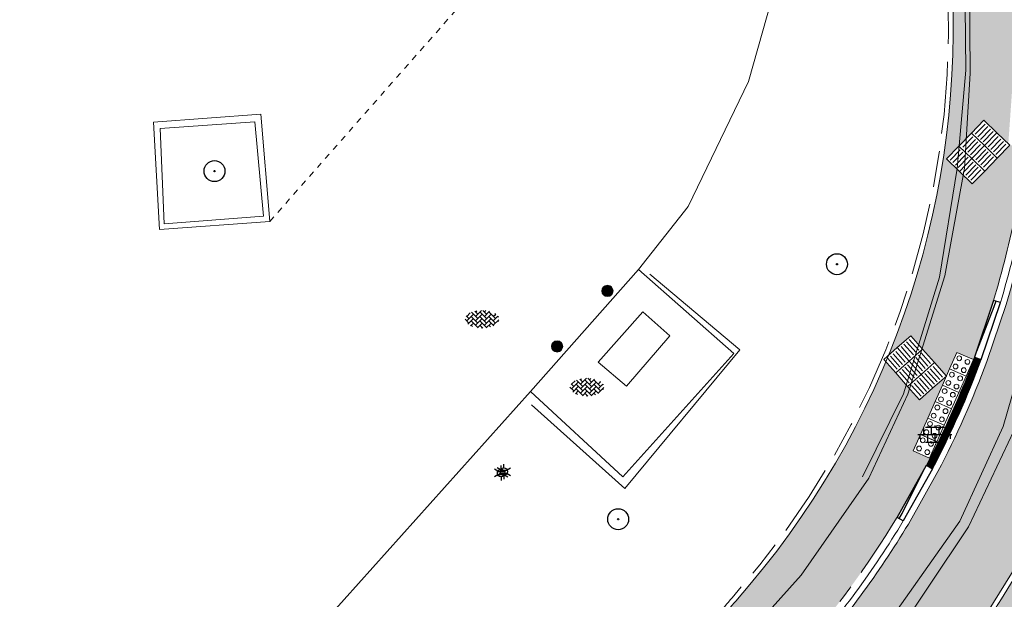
# Model space of a CAD drawing. Header units: metres. Extents: x 187916 to 189411, y 333285 to 334910.
# Tile 294 of 348: x 188990 to 189006, y 333964 to 333973. Entities that reach past the tile are written whole.
import ezdxf
from ezdxf.enums import TextEntityAlignment as Align

# ---------------------------------------------------------------- set-up
doc = ezdxf.new("R2010")
doc.units = ezdxf.units.M
for name, pattern in [('DASHED2', [0.375, 0.25, -0.125]), ('VH-OPSLUITBAND_100X200', [16, 8, -2, 4, -2]), ('VH-TROTTOIRBAND_180-200', [20, 10, -2, 2, -2, 2, -2])]:
    doc.linetypes.add(name, pattern=pattern)
for name, color, linetype, lineweight in [('B-ME-GK-BESCHOEIING_DAMWAND-G', 253, 'GK-BESCHOEIING', 18), ('B-ME-GR-BOOM-S', 253, 'Continuous', 25), ('B-ME-IE-MEUBILAIR_WEGMEUBILAIR_KAST-G', 253, 'Continuous', 18), ('B-ME-IE-MEUBILAIR_WEGMEUBILAIR_LICHTMAST-S', 253, 'Continuous', 25), ('B-ME-IE-MEUBILAIR_WEGMEUBILAIR_PAAL-S', 253, 'Continuous', 18), ('B-ME-OG-TERREIN_CULTUURSCHEIDING-G', 253, 'DASHED2', 18), ('B-ME-VH-KANTOPSLUITING_ACHTERKANTBAND-G', 253, 'Continuous', 18), ('B-ME-VH-VERHARDING_BETONSTRAATSTEEN-G', 253, 'Continuous', 18), ('B-ME-VH-VERHARDING_BETONSTRAATSTEEN-S', 253, 'Continuous', 25), ('B-ME-VH-VERHARDING_TEGEL-G', 253, 'Continuous', 18), ('B-ME-VH-VERHARDING_TEGEL-S', 253, 'Continuous', 25), ('N-WE-VH-KANTOPSLUITING_ELEMENT_VERLOOPBAND-G', 42, 'Continuous', 25), ('N-WE-VH-KANTOPSLUITING_OPSLUITBAND_80X200-G', 30, 'VH-OPSLUITBAND_100X200', 15), ('N-WE-VH-KANTOPSLUITING_RIJWIELPADBAND_4-12 200-G', 94, 'VH-TROTTOIRBAND_180-200', 15), ('N-WE-VH-KANTOPSLUITING_VERLOOPBAND-S', 251, 'Continuous', 25), ('N-WE-VH-KANTOPSLUITING_VERLOOPBAND_TBV TEKENING-G', 10, 'Continuous', 25), ('N-WE-VH-KANTOPSLUITING_VOORKANTBAND-G', 7, 'Continuous', 15), ('N-WE-VH-KANTVERHARDING_STREKLAAG_BSS-G', 60, 'Continuous', 18), ('N-WE-VH-VERHARDING_BETONSTRAATSTEEN-ROOD-A', 11, 'Continuous', 18), ('N-WE-VH-VERHARDING_TEGEL-A', 254, 'Continuous', 5), ('N-WE-VH-VERKEERSTEGEL-S', 7, 'Continuous', 0)]:
    doc.layers.add(name, color=color, linetype=linetype, lineweight=lineweight)
doc.styles.add('NLCS-ISO', font='NLCS-ISO.ttf')
doc.linetypes.add('GK-BESCHOEIING', pattern='A,30,-5,[1,NLCS.shx,S=1,R=0,X=0,Y=0],-5', length=40)

# ---------------------------------------------------------------- blocks, each defined once
blk = doc.blocks.new('SGR-BOOM_01')
at = {"ltscale": 0.1}
h = blk.add_hatch(color=256, dxfattribs=at)
edge = h.paths.add_edge_path()
edge.add_arc((7.366995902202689e-12, -5.115907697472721e-12), 0.15, 0, 360)
for centre, radius in [((0, 0), 2.5), ((7.366995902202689e-12, -5.115907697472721e-12), 0.04499999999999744)]:
    blk.add_circle(centre, radius)
blk.add_circle((7.366995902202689e-12, -5.115907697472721e-12), 0.15, dxfattribs=at)
blk = doc.blocks.new('B-SIE-WEG_LICHTMAST-SO')
at = {"ltscale": 0.1}
for p, q in [((-1.096064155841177, 0.6328125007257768), (-2.192125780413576, 1.265625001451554)), ((8.349587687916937e-10, 1.265625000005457), (1.669846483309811e-09, 2.53125000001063)), ((1.096064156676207, 0.6328124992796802), (2.192125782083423, 1.26562499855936)), ((-1.096064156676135, -0.6328124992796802), (-2.192125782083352, -1.26562499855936)), ((-8.349587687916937e-10, -1.265625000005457), (-1.669775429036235e-09, -2.53125000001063)), ((1.096064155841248, -0.6328125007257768), (2.192125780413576, -1.265625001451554))]:
    blk.add_line(p, q, dxfattribs=at)
at = {"flags": 128}
for points in [[(-1.162672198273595, 0.4999999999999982), (1.162672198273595, 0.4999999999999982)], [(-1.162672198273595, -0.4999999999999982), (1.162672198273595, -0.4999999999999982)]]:
    blk.add_lwpolyline(points, dxfattribs=at)
at = {"ltscale": 0.1}
blk.add_circle((0, 0), 1.265625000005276, dxfattribs=at)
at = {"style": 'NLCS-ISO'}
blk.add_attdef('TYPE', text='', height=1.8, dxfattribs=at).set_placement((1.669846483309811e-09, 2.53125000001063), align=Align.BOTTOM_CENTER)
blk = doc.blocks.new('SVH-TEGEL_300X300_DUN_LINT_KL-SO')
for p, q in [((-2.25, 1.355676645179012), (-2.25, -6.969183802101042e-16)), ((-1.900843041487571, 1.499999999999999), (1.90084304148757, 1.499999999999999)), ((-1.5, 1.624087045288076), (-1.5, 1.499999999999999)), ((-0.7499999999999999, 1.5), (-0.7500000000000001, 1.377682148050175e-16)), ((3.325515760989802e-16, 1.810386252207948), (2.755364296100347e-16, 1.499999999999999)), ((0, 0), (-2.755364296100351e-16, -1.500000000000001)), ((0.7500000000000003, 1.499999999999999), (0.7500000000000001, -1.247991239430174e-15)), ((1.5, 1.624087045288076), (1.5, 1.499999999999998)), ((2.25, 1.355676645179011), (2.25, -4.133046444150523e-16)), ((-3.39489953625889, -4.866106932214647e-16), (3.39489953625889, -1.733835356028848e-15)), ((-3, -3.055132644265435e-15), (-3.000000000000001, -0.8474312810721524)), ((-1.900843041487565, -1.500000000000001), (1.900843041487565, -1.500000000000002)), ((-1.5, -8.346865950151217e-16), (-1.5, -1.500000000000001)), ((-0.7500000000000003, -1.499999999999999), (-0.7500000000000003, -1.765655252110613)), ((0.7499999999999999, -1.500000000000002), (0.7499999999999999, -1.765655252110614)), ((1.5, -2.495982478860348e-15), (1.5, -1.500000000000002)), ((2.999999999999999, -2.495982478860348e-15), (2.999999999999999, -0.8474312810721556))]:
    blk.add_line(p, q)
blk = doc.blocks.new('SIE-WEG_PAAL_ALGEMEEN_TYPE_01-SO')
h = blk.add_hatch(color=256)
edge = h.paths.add_edge_path()
edge.add_arc((2.273736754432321e-16, 0), 0.1875, 0, 360)
at = {"ltscale": 0.5}
blk.add_circle((2.273736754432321e-16, 0), 0.1875, dxfattribs=at)
blk = doc.blocks.new('SVH-BSS_KEIFORMAAT_KEPER-SO')
at = {"ltscale": 0.1}
for p, q in [((-5.336050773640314, 0.881278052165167), (-4.454772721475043, -7.582823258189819e-14)), ((-5.197234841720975, 0.7424621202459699), (-4.025666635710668, 1.914030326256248)), ((-5.197234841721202, -0.7424621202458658), (-2.969848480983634, 1.48492424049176)), ((-4.812064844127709, -1.842216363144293), (-2.969848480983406, 3.785860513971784e-14)), ((-4.564991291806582, 1.595142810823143), (-4.454772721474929, 1.484924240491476)), ((-3.712310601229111, 0.7424621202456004), (-1.484924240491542, -1.484924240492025)), ((-3.597206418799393, 2.112282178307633), (-1.484924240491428, -2.747801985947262e-13)), ((-2.477046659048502, 2.477046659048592), (-1.484924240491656, 1.484924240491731)), ((-2.227386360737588, 0.7424621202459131), (-0.2128896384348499, 2.756958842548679)), ((-2.227386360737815, 2.227386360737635), (-1.846044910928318, 2.608727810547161)), ((-2.227386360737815, -0.7424621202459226), (-2.463584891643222e-13, 1.484924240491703)), ((-2.227386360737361, -2.227386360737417), (2.083888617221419e-13, 2.083888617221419e-13)), ((-0.7424621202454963, 2.227386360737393), (1.484924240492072, -2.321476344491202e-13)), ((-0.7424621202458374, 0.7424621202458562), (1.484924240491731, -1.48492424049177)), ((0.2160084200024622, 2.753840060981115), (1.484924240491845, 1.484924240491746)), ((0.742462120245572, 2.227386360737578), (1.196639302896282, 2.681563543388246)), ((0.7424621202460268, 0.7424621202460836), (2.445993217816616, 2.445993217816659)), ((0.7424621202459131, -0.7424621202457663), (2.969848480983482, 1.48492424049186)), ((0.7424621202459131, -2.227386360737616), (2.969848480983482, 9.43689570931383e-15)), ((2.227386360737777, 2.22738636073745), (4.454772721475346, -1.753042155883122e-13)), ((2.227386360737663, 0.7424621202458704), (4.454772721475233, -1.484924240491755)), ((3.7123106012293, 0.7424621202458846), (4.50164561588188, 1.531797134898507)), ((3.7123106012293, -0.7424621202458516), (5.246882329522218, 0.7921096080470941)), ((4.221158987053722, 1.718537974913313), (4.45477272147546, 1.484924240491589)), ((5.197234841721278, 0.7424621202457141), (5.392160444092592, 0.5475365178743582)), ((-5.734817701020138, -0.2048792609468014), (-4.454772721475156, -1.484924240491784)), ((-3.894231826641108, -2.40930758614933), (-2.969848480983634, -1.484924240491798)), ((-3.712310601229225, -0.742462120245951), (-1.484924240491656, -2.969848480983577)), ((-3.712310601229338, -2.227386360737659), (-3.270758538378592, -2.668938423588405)), ((-1.594092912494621, -3.079017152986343), (9.470202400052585e-14, -1.484924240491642)), ((-0.74246212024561, -0.74246212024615), (1.484924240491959, -2.969848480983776)), ((-0.7424621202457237, -2.227386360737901), (0.2141389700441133, -3.18398745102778)), ((-0.2171522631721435, -3.18700074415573), (9.470202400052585e-14, -2.969848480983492)), ((1.364972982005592, -3.089799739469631), (2.969848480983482, -1.484924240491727)), ((2.227386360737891, -0.7424621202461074), (3.843627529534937, -2.358703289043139)), ((2.22738636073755, -2.227386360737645), (2.78091825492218, -2.780918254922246)), ((3.712310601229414, -2.227386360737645), (5.574234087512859, -0.3654628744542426)), ((5.197234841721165, -0.7424621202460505), (5.40549668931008, -0.950723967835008))]:
    blk.add_line(p, q, dxfattribs=at)
at = {"style": 'NLCS-ISO'}
blk.add_attdef('FORMAAT', text='', height=1.8, dxfattribs=at).set_placement((-5.834817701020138, -0.2150483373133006), align=Align.MIDDLE_RIGHT)
blk.add_attdef('KLEUR', text='', height=1.8, dxfattribs=at).set_placement((5.824648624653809, -0.2150483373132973), align=Align.MIDDLE_LEFT)
at = {"style": 'NLCS-ISO', "flags": 1}
blk.add_attdef('FUNCTIE', text='', height=1.8, dxfattribs=at).set_placement((0.1159930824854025, -3.584775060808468), align=Align.MIDDLE_CENTER)
blk = doc.blocks.new('DTM')
at = {"layer": 'B-ME-GK-BESCHOEIING_DAMWAND-G', "ltscale": 0.2, "flags": 128}
blk.add_lwpolyline([(188998.4210000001, 333966.9399999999), (188999.977, 333965.5470000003), (189001.8990000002, 333967.8590000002), (189000.395, 333969.1230000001)], dxfattribs=at)
at = {"layer": 'B-ME-IE-MEUBILAIR_WEGMEUBILAIR_KAST-G', "ltscale": 0.2, "flags": 128}
blk.add_lwpolyline([(189000.73, 333968.0970000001), (189000.2799999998, 333968.4939999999), (188999.5329999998, 333967.6550000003), (189000.0070000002, 333967.2519999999), (189000.73, 333968.0970000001)], dxfattribs=at)
at = {"layer": 'B-ME-OG-TERREIN_CULTUURSCHEIDING-G', "ltscale": 0.2, "flags": 128}
blk.add_lwpolyline([(188994.048, 333970.0049999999), (188997.7620000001, 333974.219), (188992.4890000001, 333978.699), (188985.8700000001, 333984.358), (188978.6320000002, 333990.5249999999), (188972.9419999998, 333995.3560000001), (188967.4189999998, 333999.9249999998), (188963.0970000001, 333994.8330000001)], dxfattribs=at)
at = {"layer": 'B-ME-VH-KANTOPSLUITING_ACHTERKANTBAND-G', "ltscale": 0.2, "flags": 128}
for points in [[(189004.2000000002, 333963.0499999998), (189005.5780000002, 333965.0019999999), (189006.301, 333966.5830000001), (189006.9929999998, 333968.9679999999), (189007.301, 333970.77), (189007.4100000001, 333972.2620000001), (189007.3909999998, 333974.827), (189007.094, 333976.7970000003), (189006.554, 333978.6839999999), (189005.5299999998, 333981.111), (189005.085, 333981.98), (189003.7650000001, 333984.1949999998), (189003.2609999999, 333984.9569999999), (189002.662, 333985.741), (189001.385, 333987.291), (189000.3059999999, 333988.4580000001), (188995.7850000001, 333992.9699999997), (188985.6710000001, 334003.0759999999), (188978.7859999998, 334009.923), (188973.3879999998, 334015.298), (188972.2889999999, 334016.3590000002), (188965.6940000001, 334022.9509999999), (188958.6000000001, 334030.0260000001), (188955.125, 334033.4610000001)], [(189003.9479999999, 333965.7429999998), (189004.6329999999, 333967.1260000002), (189005.2379999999, 333969.074), (189005.5329999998, 333970.8879999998), (189005.6740000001, 333972.5279999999), (189005.6519999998, 333974.6529999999), (189005.3840000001, 333976.307), (189004.8130000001, 333978.2790000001), (189003.9079999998, 333980.3939999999), (189003.5729999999, 333981.088), (189002.3310000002, 333983.176), (189001.835, 333983.946)], [(188993.943, 333970.0949999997), (188993.7960000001, 333971.6660000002), (188992.216, 333971.5580000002), (188992.2829999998, 333969.9649999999), (188993.943, 333970.0949999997)]]:
    blk.add_lwpolyline(points, dxfattribs=at)
at = {"layer": 'B-ME-VH-VERHARDING_BETONSTRAATSTEEN-G', "ltscale": 0.2, "flags": 128}
for points in [[(189000.0929999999, 333981.8960000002), (189000.4100000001, 333981.5890000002), (189001.656, 333979.1320000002), (189002.4560000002, 333976.702), (189002.6680000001, 333974.5520000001), (189002.0439999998, 333972.344), (189001.037, 333970.2519999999), (189000.2069999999, 333969.202), (188998.4029999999, 333967.1639999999), (188994.3289999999, 333962.6239999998), (188990.75, 333958.8310000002), (188990.6099999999, 333958.7000000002), (188992.358, 333957.0920000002), (188990.4010000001, 333955.1340000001), (188984.2609999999, 333960.2239999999), (188980.0389999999, 333955.0980000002)], [(188994.048, 333970.0049999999), (188993.8960000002, 333971.7970000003), (188992.1030000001, 333971.662), (188992.2050000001, 333969.8689999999), (188994.048, 333970.0049999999)], [(189000.2069999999, 333969.202), (189001.8020000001, 333967.798), (188999.946, 333965.7429999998), (188998.4029999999, 333967.1639999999)]]:
    blk.add_lwpolyline(points, dxfattribs=at)
at = {"layer": 'B-ME-VH-VERHARDING_TEGEL-G', "ltscale": 0.2, "flags": 128}
for points in [[(188978.6809999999, 333939.0049999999), (188988.1749999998, 333949.4369999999), (188994.352, 333955.3640000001), (188998.4709999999, 333959.4339999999), (189000.835, 333961.7740000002), (189002.9270000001, 333964.1009999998), (189004.0559999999, 333965.719), (189004.7050000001, 333967.1189999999), (189005.327, 333969.094), (189005.656, 333970.8939999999), (189005.75, 333972.483), (189005.73, 333974.6699999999), (189005.486, 333976.2949999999), (189004.8900000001, 333978.3130000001), (189003.9920000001, 333980.4309999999), (189003.6290000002, 333981.1349999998), (189002.3879999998, 333983.2480000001), (189001.9130000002, 333983.986)], [(189007.383244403, 333983.0452667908), (189007.327, 333983.2140000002), (189005.392, 333982.1430000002), (189005.264, 333982.0810000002), (189005.6880000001, 333981.2319999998), (189006.733, 333978.7459999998), (189007.267, 333976.8629999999), (189007.557, 333974.8220000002), (189007.6209999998, 333972.2220000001), (189007.483, 333970.7489999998), (189007.1919999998, 333968.912), (189006.4789999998, 333966.5070000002), (189005.7209999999, 333964.9040000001), (189004.375, 333962.892), (189002.125, 333960.3590000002), (188999.8939999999, 333958.105), (188995.6060000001, 333953.784), (188986.7590000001, 333944.7629999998), (188980.2620000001, 333937.909)]]:
    blk.add_lwpolyline(points, dxfattribs=at)
at = {"layer": 'B-ME-GR-BOOM-S', "xscale": 0.07, "yscale": 0.07, "zscale": 0.07}
for p in [(188993.123, 333970.845), (189003.523, 333969.29), (188999.867, 333965.032)]:
    blk.add_blockref('SGR-BOOM_01', p, dxfattribs=at)
at = {"layer": 'B-ME-IE-MEUBILAIR_WEGMEUBILAIR_LICHTMAST-S', "xscale": 0.05, "yscale": 0.05, "zscale": 0.05}
for p in [(188997.912, 333965.803), (188997.957, 333965.827)]:
    blk.add_blockref('B-SIE-WEG_LICHTMAST-SO', p, dxfattribs=at)
at = {"layer": 'B-ME-IE-MEUBILAIR_WEGMEUBILAIR_PAAL-S', "xscale": 0.5, "yscale": 0.5, "zscale": 0.5}
for p in [(188999.689, 333968.845), (188998.848, 333967.918)]:
    blk.add_blockref('SIE-WEG_PAAL_ALGEMEEN_TYPE_01-SO', p, dxfattribs=at)
at = {"layer": 'B-ME-VH-VERHARDING_BETONSTRAATSTEEN-S', "xscale": 0.05, "yscale": 0.05, "zscale": 0.05}
for p in [(188997.596, 333968.382), (188999.349, 333967.248)]:
    blk.add_blockref('SVH-BSS_KEIFORMAAT_KEPER-SO', p, dxfattribs=at)
at = {"layer": 'B-ME-VH-VERHARDING_TEGEL-S', "xscale": 0.084, "yscale": 0.084, "zscale": 0.084}
blk.add_blockref('SVH-TEGEL_300X300_DUN_LINT_KL-SO', (189005.1598475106, 333966.4454502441), dxfattribs=at)
blk = doc.blocks.new('SVH-VERKEERSTEGEL_300X300_GELEIDETEGEL')
blk.add_lwpolyline([(-0.15, 5.551115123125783e-17), (0.15, 5.551115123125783e-17), (0.15, -0.3), (-0.15, -0.3)], close=True)
at = {"lineweight": 0, "flags": 128}
for points in [[(0.12, -0.05999999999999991), (-0.1200000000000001, -0.05999999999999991)], [(0.12, -0.1199999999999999), (-0.1200000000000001, -0.1199999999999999)], [(0.12, -0.1799999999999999), (-0.1200000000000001, -0.1799999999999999)], [(0.12, -0.2399999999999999), (-0.12, -0.2399999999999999)]]:
    blk.add_lwpolyline(points, dxfattribs=at)
blk = doc.blocks.new('SVH-VERKEERSTEGEL_300X300_NOPPENTEGEL')
blk.add_lwpolyline([(-0.15, 5.551115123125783e-17), (0.15, 5.551115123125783e-17), (0.15, -0.3), (-0.15, -0.3)], close=True)
at = {"lineweight": 0}
for centre in [(-0.07499999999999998, -0.07499999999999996), (0.07499999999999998, -0.07499999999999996), (-0.07499999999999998, -0.225), (0.07499999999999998, -0.225)]:
    blk.add_circle(centre, 0.04, dxfattribs=at)
blk = doc.blocks.new('SVH-RIJWIELPAD EINDVERLOOPBAND_40 120X250_MAAIVELD_RECHTS_L1000_HD-MM')
blk.add_line((0, 40), (100, 40))
blk.add_lwpolyline([(0, 0), (1000, 0), (1000, 120), (0, 120)], close=True)
at = {"flags": 128}
blk.add_lwpolyline([(100, 40), (900, 0)], dxfattribs=at)
blk = doc.blocks.new('SVH-RIJWIELPAD EINDVERLOOPBAND_40 120X250_MAAIVELD_LINKS_L1000_HD-MM')
blk.add_line((0, 40), (-100, 40))
blk.add_lwpolyline([(0, 0), (-1000, 0), (-1000, 120), (0, 120)], close=True)
at = {"flags": 128}
blk.add_lwpolyline([(-100, 40), (-900, 0)], dxfattribs=at)
blk = doc.blocks.new('ontwerp Wilhelmina- & Engelenkampstraat')
at = {"layer": 'N-WE-VH-VERHARDING_BETONSTRAATSTEEN-ROOD-A', "transparency": 33554610}
h = blk.add_hatch(color=11, dxfattribs=at)
h.dxf.hatch_style = 1
h.paths.add_polyline_path([(189012.5949575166, 333970.9112229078), (189014.1874316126, 333972.5517703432, -0.6590960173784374), (189015.0973028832, 333972.2038594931, 0.09320774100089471), (189014.1035389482, 333976.5265371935, -0.3045375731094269), (189013.9981234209, 333975.9451927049), (189009.8034222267, 333971.6245598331, -0.6784699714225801), (189008.8932034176, 333972.0009178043), (189008.9357583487, 333973.0295145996, 0.2053023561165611), (189003.5302918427, 333986.1260045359), (188999.9380690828, 333989.6399049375, 0.0157093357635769), (188988.7494629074, 333999.9170135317), (188980.1408056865, 334007.339552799), (188966.145066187, 334019.4069657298), (188961.7707177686, 334023.1373027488, -0.04104919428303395), (188959.7508454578, 334025.132453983), (188951.3658197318, 334034.8976461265, 0.05194371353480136), (188949.4567954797, 334036.7030160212), (188946.5688155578, 334038.9154030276), (188945.4133650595, 334037.4071145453), (188945.8832322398, 334037.0471646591), (188948.3013449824, 334035.194727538, -0.05194371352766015), (188949.9243167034, 334033.6598783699), (188958.3093424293, 334023.8946862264, 0.04093049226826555), (188960.5438110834, 334021.6865185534, -0.004220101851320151), (188964.9085915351, 334017.9643425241), (188978.9000973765, 334005.9005799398), (188987.5087468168, 333998.478047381, -0.00985778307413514), (188994.5500118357, 333992.1607062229, -0.005850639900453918), (188998.6094666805, 333988.2816650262), (189002.201677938, 333984.7677758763, -0.1876620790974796), (189007.0136162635, 333974.1472198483), (189007.0368801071, 333973.142961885, -0.03134809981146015), (189006.8944750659, 333971.1336716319), (189006.7298050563, 333970.1427331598, -0.02441795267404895), (189006.3494816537, 333968.6198797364), (189006.0289135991, 333967.6678758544, -0.03134809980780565), (189005.2099037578, 333965.827563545), (189004.7172067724, 333964.9521636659, -0.04493827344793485), (189003.0091613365, 333962.6276156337, 0.01021608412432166), (189002.5600411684, 333962.0977196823), (188996.1640974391, 333954.2310867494, -0.02655848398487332), (188995.08825284, 333953.0427378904), (188989.5730525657, 333947.4895765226), (188990.9019999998, 333946.1869999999), (188997.5847992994, 333953.0784960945, 0.02425854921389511), (188998.5561339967, 333954.1613329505), (189004.2602311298, 333961.1767933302, 0.0881875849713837), (189007.6139240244, 333966.5022946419), (189011.1132124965, 333962.5967501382, 0.04416416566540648), (189012.8605113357, 333964.7059020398, -0.534402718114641), (189011.9793789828, 333964.7208096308, -0.3489145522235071)])
at = {"layer": 'N-WE-VH-VERHARDING_TEGEL-A', "transparency": 33554610}
h = blk.add_hatch(color=256, dxfattribs=at)
h.dxf.hatch_style = 1
edge = h.paths.add_edge_path()
edge.add_line((189005.0774398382, 333966.0503961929), (189004.7963999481, 333966.1754697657))
edge.add_line((189004.7963999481, 333966.1754697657), (189005.3514913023, 333967.4227581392))
edge.add_line((189005.3514913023, 333967.4227581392), (189004.9021726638, 333967.0251241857))
edge.add_line((189004.9021726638, 333967.0251241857), (189004.3386312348, 333967.6619150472))
edge.add_arc((188990.9873448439, 333973.2540935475), 14.47512724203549, 318.5232546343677, 337.2736557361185, ccw=False)
edge.add_arc((189015.7504460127, 333951.3732982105), 18.56999987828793, 138.5459891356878, 140.8872617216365)
edge.add_line((189001.3418684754, 333963.0881515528), (188998.2299600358, 333959.2606880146))
edge.add_arc((188986.5913674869, 333968.7234128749), 14.99999994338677, 318.968795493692, 320.88726171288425, ccw=False)
edge.add_line((188997.9066499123, 333958.8763634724), (188994.352, 333955.3640000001))
edge.add_line((188994.352, 333955.3640000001), (188988.1749999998, 333949.4369999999))
edge.add_line((188988.1749999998, 333949.4369999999), (188987.8974024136, 333949.1319759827))
edge.add_line((188987.8974024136, 333949.1319759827), (188989.4159442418, 333947.6435672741))
edge.add_line((188989.4159442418, 333947.6435672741), (188990.121169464, 333948.3536656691))
edge.add_line((188990.121169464, 333948.3536656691), (188994.9284591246, 333953.194102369))
edge.add_arc((188984.3588302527, 333963.8375484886), 14.99999999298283, 314.8006229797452, 320.8872617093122)
edge.add_line((188995.9974228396, 333954.3748235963), (189002.6917110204, 333962.603027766))
edge.add_arc((188990.957404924, 333973.2728759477), 15.85999999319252, 317.7201703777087, 325.2859657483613)
edge.add_arc((188990.9011020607, 333973.3106094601), 15.92776975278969, 325.2897294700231, 328.8127196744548)
edge.add_line((189004.5269784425, 333965.0626192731), (189005.0174123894, 333965.9340976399))
edge.add_arc((188986.9977766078, 333975.3085658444), 20.31226052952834, 332.5149132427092, 332.8840834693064)
edge = h.paths.add_edge_path()
edge.add_line((189004.3820783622, 333967.7666755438), (189004.7550403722, 333968.0967360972))
edge.add_line((189004.7550403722, 333968.0967360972), (189005.3514913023, 333967.4227581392))
edge.add_line((189005.3514913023, 333967.4227581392), (189005.5277841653, 333967.8188875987))
edge.add_line((189005.5277841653, 333967.8188875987), (189005.8044683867, 333967.6957524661))
edge.add_arc((189002.2938914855, 333969.0386109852), 3.758645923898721, 339.0672525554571, 339.780771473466)
edge.add_line((189005.8209187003, 333967.7395735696), (189006.1400881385, 333968.6872712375))
edge.add_arc((188990.904323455, 333973.2861327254), 15.91471182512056, 343.2037466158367, 348.7513852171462)
edge.add_line((189006.5133136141, 333970.1817038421), (189006.6771933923, 333971.1681841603))
edge.add_line((189006.6771933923, 333971.1681841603), (189006.6887533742, 333971.2568710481))
edge.add_line((189006.6887533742, 333971.2568710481), (189006.4099758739, 333971.2766289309))
edge.add_line((189006.4099758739, 333971.2766289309), (189005.7829767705, 333970.6309725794))
edge.add_line((189005.7829767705, 333970.6309725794), (189005.3525392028, 333971.0489719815))
edge.add_line((189005.3525392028, 333971.0489719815), (189005.9795383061, 333971.6946283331))
edge.add_line((189005.9795383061, 333971.6946283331), (189006.3857358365, 333971.3001685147))
edge.add_line((189006.3857358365, 333971.3001685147), (189006.511366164, 333973.0727728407))
edge.add_line((189006.511366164, 333973.0727728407), (189006.815855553, 333973.0511926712))
edge.add_line((189006.815855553, 333973.0511926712), (189006.8169027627, 333973.1394393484))
edge.add_line((189006.8169027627, 333973.1394393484), (189006.7937924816, 333974.1391722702))
edge.add_arc((188990.9570107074, 333973.2725998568), 15.86047302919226, 3.132042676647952, 45.63115735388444)
edge.add_line((189002.0478383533, 333984.6105073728), (188998.4556279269, 333988.1243957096))
edge.add_arc((188830.8324860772, 333816.7650515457), 239.7113733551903, 45.63147792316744, 46.97233024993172)
edge.add_arc((188830.8329331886, 333816.7655193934), 239.710726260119, 46.97233206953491, 49.23149635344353)
edge.add_line((188987.3650858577, 333998.3114294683), (188978.7564364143, 334005.7339620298))
edge.add_line((188978.7564364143, 334005.7339620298), (188964.7646806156, 334017.7979401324))
edge.add_arc((188742.2273911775, 333761.2592347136), 339.6100006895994, 49.05964081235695, 50.02686678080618)
edge.add_arc((188972.891283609, 334036.4156842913), 19.44000002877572, 220.6515221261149, 230.0268667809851, ccw=False)
edge.add_line((188958.1424315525, 334023.7513657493), (188949.7574058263, 334033.516557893))
edge.add_arc((188941.7456837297, 334026.6371749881), 10.56000000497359, 40.65152212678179, 52.5454548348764)
edge.add_line((188948.167555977, 334035.0200836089), (188945.7505565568, 334036.8716678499))
edge.add_line((188945.7505565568, 334036.8716678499), (188944.9295785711, 334035.7999891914))
edge.add_line((188944.9295785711, 334035.7999891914), (188947.3465779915, 334033.9484049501))
edge.add_arc((188941.7456837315, 334026.6371749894), 9.21000000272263, 40.65152212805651, 52.54545483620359, ccw=False)
edge.add_line((188948.7331799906, 334032.6370913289), (188957.1182057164, 334022.8718991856))
edge.add_arc((188972.8912836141, 334036.4156842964), 20.79000003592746, 220.6515221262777, 230.0268667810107)
edge.add_arc((188742.227391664, 333761.2592352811), 338.259999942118, 49.05929837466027, 50.02686678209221, ccw=False)
edge.add_line((188963.8815891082, 334016.7768360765), (188977.8748805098, 334004.7115339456))
edge.add_line((188977.8748805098, 334004.7115339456), (188986.483529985, 333997.2890013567))
edge.add_arc((188830.8329345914, 333816.7655209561), 238.3607241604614, 46.9723320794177, 49.23149635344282, ccw=False)
edge.add_arc((188830.8320758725, 333816.7646222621), 238.3619670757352, 45.63147792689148, 46.97232858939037, ccw=False)
edge.add_line((188997.5116174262, 333987.1593339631), (189001.1038229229, 333983.6454504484))
edge.add_arc((188990.9574049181, 333973.2728759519), 14.51000000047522, -22.30124424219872, 45.631477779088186, ccw=False)
h = blk.add_hatch(color=256, dxfattribs=at)
h.dxf.hatch_style = 1
h.paths.add_polyline_path([(189007.63499407, 333964.1629804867), (189007.8596523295, 333964.3617986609), (189009.4502224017, 333962.5645498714), (189009.2255641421, 333962.3657316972)], flags=16)
edge = h.paths.add_edge_path()
edge.add_arc((188990.9574050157, 333973.2728759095), 18.05999989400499, 335.3061801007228, 337.4735012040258)
edge.add_line((189007.6394710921, 333966.3538971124), (189010.9102497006, 333962.7033917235))
edge.add_line((189010.9102497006, 333962.7033917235), (189010.6048334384, 333962.3878961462))
edge.add_line((189010.6048334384, 333962.3878961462), (189010.3906259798, 333962.5959129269))
edge.add_line((189010.3906259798, 333962.5959129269), (189010.1754060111, 333962.804911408))
edge.add_line((189010.1754060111, 333962.804911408), (189009.96640753, 333962.5896914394))
edge.add_line((189009.96640753, 333962.5896914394), (189009.9657325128, 333962.5903469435))
edge.add_line((189009.9657325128, 333962.5903469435), (189009.7564170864, 333962.3741237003))
edge.add_line((189009.7564170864, 333962.3741237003), (189009.547756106, 333962.1585765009))
edge.add_line((189009.547756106, 333962.1585765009), (189009.3390951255, 333961.9430293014))
edge.add_line((189009.3390951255, 333961.9430293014), (189009.130434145, 333961.727482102))
edge.add_line((189009.130434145, 333961.727482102), (189008.9217731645, 333961.5119349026))
edge.add_line((189008.9217731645, 333961.5119349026), (189009.1373203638, 333961.3032739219))
edge.add_line((189009.1373203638, 333961.3032739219), (189009.3528675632, 333961.0946129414))
edge.add_line((189009.3528675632, 333961.0946129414), (189008.8741471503, 333960.6000938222))
edge.add_line((189008.8741471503, 333960.6000938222), (189008.3000862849, 333961.240801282))
edge.add_line((189008.3000862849, 333961.240801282), (189006.1993505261, 333963.5854256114))
edge.add_arc((188990.9574048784, 333973.2728759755), 18.06000004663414, 327.5608447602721, 329.5932486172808)
edge.add_line((189006.5333247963, 333964.1320707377), (189006.5696035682, 333964.1130152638))
edge.add_line((189006.5696035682, 333964.1130152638), (189006.8351954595, 333963.9735127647))
edge.add_line((189006.8351954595, 333963.9735127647), (189007.0821427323, 333963.8438033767))
edge.add_line((189007.0821427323, 333963.8438033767), (189007.9191577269, 333965.4373547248))
edge.add_line((189007.9191577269, 333965.4373547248), (189007.3658765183, 333965.7279664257))
at = {"layer": 'N-WE-VH-KANTOPSLUITING_ELEMENT_VERLOOPBAND-G', "const_width": 0.12, "flags": 128}
blk.add_lwpolyline([(189005.0688061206, 333965.9030213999, 0.03129932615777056), (189005.8784074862, 333967.7221928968, 0.03129932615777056)], format="xyb", dxfattribs=at)
at = {"layer": 'N-WE-VH-KANTOPSLUITING_OPSLUITBAND_80X200-G', "ltscale": 0.15, "flags": 128}
for points in [[(189009.0157202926, 333973.0262064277, 0.2053344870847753), (189003.5862339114, 333986.1831926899), (188999.9957792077, 333989.6953635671, 0.005853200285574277), (188995.9010677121, 333993.6081342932, 0.009857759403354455), (188988.8017128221, 333999.9775936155), (188980.1930460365, 334007.4001411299), (188966.2037861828, 334019.4619671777, 0.004217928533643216), (188961.8158191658, 334023.2038831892, -0.04093049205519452), (188959.8115403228, 334025.1845705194), (188951.3803689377, 334035.0035038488, 0.05194371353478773), (188949.5616770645, 334036.7234461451), (188947.1992228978, 334038.5332450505), (188939.9109150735, 334044.1165794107), (188899.7131124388, 334074.9108018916), (188887.1784972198, 334081.4969522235)], [(188987.8382364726, 333949.18582198), (188988.1176571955, 333949.4928492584), (188994.2961883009, 333955.4213183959), (188997.8482758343, 333958.9311499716, 0.008320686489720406), (188998.167887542, 333959.3111558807), (189001.2797959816, 333963.1386194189, -0.01021608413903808), (189001.7725072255, 333963.7199464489, 0.3993919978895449), (189001.0478812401, 333983.588261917), (188997.4574265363, 333987.1004327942, 0.005853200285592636), (188993.4241318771, 333990.9545162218, 0.009857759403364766), (188986.4313066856, 333997.2283983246), (188977.8226401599, 334004.6509456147), (188963.8292576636, 334016.7163262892, 0.004221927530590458), (188959.4838043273, 334020.4220480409, -0.04093049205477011), (188957.0575108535, 334022.8197826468), (188948.7369533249, 334032.5098951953, 0.05194371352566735), (188947.219369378, 334033.9450788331), (188944.8798147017, 334035.7373351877), (188919.843012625, 334054.9172107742), (188917.3525689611, 334051.9706702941), (188900.6021005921, 334066.5395712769)], [(189010.9102497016, 333962.7033917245), (189007.6394710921, 333966.3538971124, -0.08277512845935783), (189004.4931462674, 333961.3168186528, 0.01021608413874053), (189004.096335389, 333960.8486399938), (188998.618366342, 333954.1110616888, -0.02425636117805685), (188997.641962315, 333953.0225270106), (188990.9594314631, 333946.1313077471)]]:
    blk.add_lwpolyline(points, format="xyb", dxfattribs=at)
at = {"layer": 'N-WE-VH-KANTOPSLUITING_RIJWIELPADBAND_4-12 200-G', "ltscale": 0.15, "flags": 128}
for points in [[(189006.139435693, 333968.6853339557, 0.02432661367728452), (189006.5132505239, 333970.181716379)], [(189005.0173599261, 333965.9341250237, 0.03118086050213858), (189005.8208632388, 333967.7395942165, 0.03118086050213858)], [(188990.121169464, 333948.3536656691), (188994.9326924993, 333953.1983063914, 0.02657117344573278), (188995.9933980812, 333954.3698733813), (189002.3893418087, 333962.236506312, -0.01021608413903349), (189002.8442741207, 333962.7732597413, 0.04493827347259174), (189004.5289507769, 333965.0660042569)]]:
    blk.add_lwpolyline(points, format="xyb", dxfattribs=at)
at = {"layer": 'N-WE-VH-KANTOPSLUITING_VERLOOPBAND_TBV TEKENING-G', "flags": 128}
for points in [[(189006.1400881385, 333968.6872712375), (189005.8209187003, 333967.7395735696), (189005.9346424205, 333967.701273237), (189006.2538118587, 333968.6489709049)], [(189004.5269784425, 333965.0626192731), (189005.0174123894, 333965.9340976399), (189005.1219897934, 333965.8752455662), (189004.6315558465, 333965.0037671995)]]:
    blk.add_lwpolyline(points, close=True, dxfattribs=at)
at = {"layer": 'N-WE-VH-KANTOPSLUITING_VOORKANTBAND-G', "ltscale": 0.2, "flags": 128}
for points in [[(188987.8974024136, 333949.1319759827), (188988.1749999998, 333949.4369999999), (188994.352, 333955.3640000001), (188997.9066499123, 333958.8763634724, 0.008371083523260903), (188998.2299600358, 333959.2606880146), (189001.3418684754, 333963.0881515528, -0.01021608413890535), (189001.8324662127, 333963.6669849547, 0.3993919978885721), (189001.1038228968, 333983.645450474), (188997.513368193, 333987.1576213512, 0.005853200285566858), (188993.4787199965, 333991.012998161, 0.009857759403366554), (188986.4835470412, 333997.2889866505), (188977.8748805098, 334004.7115339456), (188963.8815891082, 334016.7768360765, 0.004221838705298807), (188959.5351985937, 334020.4833557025, -0.04093049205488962), (188957.1182057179, 334022.8718991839), (188948.7867903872, 334032.5746567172, 0.05194371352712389), (188947.2812507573, 334033.9984500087), (188944.928465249, 334035.8008420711)], [(189003.5302922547, 333986.126004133, -0.2053026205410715), (189008.9357576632, 333973.0294980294, -0.2053026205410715)], [(189006.2537597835, 333968.64881628, 0.02441795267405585), (189006.6317179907, 333970.162199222)], [(189005.1219897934, 333965.8752455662, 0.03129932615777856), (189005.9346424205, 333967.701273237, 0.03129932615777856)], [(188990.2063127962, 333948.2691043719), (188995.017543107, 333953.1134503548, 0.0265642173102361), (188996.0865068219, 333954.2941715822), (189002.4824505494, 333962.1608045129, -0.01021608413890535), (189002.9342126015, 333962.6938175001, 0.04493827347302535), (189004.6316358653, 333965.0039093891)]]:
    blk.add_lwpolyline(points, format="xyb", dxfattribs=at)
at = {"layer": 'N-WE-VH-KANTOPSLUITING_VOORKANTBAND-G', "flags": 128}
blk.add_lwpolyline([(189010.9660333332, 333962.7610163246), (189007.6139240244, 333966.5022946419, -0.08455738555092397), (189004.4331872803, 333961.3697801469, 0.01021608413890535), (189004.0342628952, 333960.8991078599), (188998.5562938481, 333954.1615295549, -0.02426277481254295), (188997.5847992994, 333953.0784960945), (188990.9019999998, 333946.1869999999)], format="xyb", dxfattribs=at)
at = {"layer": 'N-WE-VH-KANTVERHARDING_STREKLAAG_BSS-G', "flags": 128}
blk.add_lwpolyline([(188898.5826437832, 334073.2825991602), (188945.8832322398, 334037.0471646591), (188948.3013449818, 334035.1947275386, -0.05194371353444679), (188949.9243167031, 334033.6598783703), (188958.3093424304, 334023.8946862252, 0.04093049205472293), (188960.5438110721, 334021.6865185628, -0.004220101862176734), (188964.9085915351, 334017.9643425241), (188978.9000973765, 334005.9005799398), (188987.5087640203, 333998.4780325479, -0.009857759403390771), (188994.5500118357, 333992.1607062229, -0.005853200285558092), (188998.6112232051, 333988.2799467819), (189002.2016779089, 333984.7677759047, -0.1876620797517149), (189007.0136162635, 333974.1472198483), (189007.0368801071, 333973.142961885, -0.03134809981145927), (189006.8944750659, 333971.1336716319), (189006.7298050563, 333970.1427331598, -0.02441795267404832), (189006.3494816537, 333968.6198797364), (189006.0289135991, 333967.6678758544, -0.03134809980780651), (189005.2099037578, 333965.827563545), (189004.7172067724, 333964.9521636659, -0.04493827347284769), (189003.0091613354, 333962.6276156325, 0.01021608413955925)], format="xyb", dxfattribs=at)
at = {"layer": 'N-WE-VH-KANTOPSLUITING_VERLOOPBAND-S'}
for name, p, xscale, yscale, zscale, rotation in [('SVH-RIJWIELPAD EINDVERLOOPBAND_40 120X250_MAAIVELD_LINKS_L1000_HD-MM', (189006.1400881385, 333968.6872712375), -0.0009999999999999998, 0.0009999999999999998, 0.0009999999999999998, 251.3872965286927), ('SVH-RIJWIELPAD EINDVERLOOPBAND_40 120X250_MAAIVELD_RECHTS_L1000_HD-MM', (189004.5269784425, 333965.0626192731), -0.0009999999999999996, 0.0009999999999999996, 0.001, 240.6308923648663)]:
    blk.add_blockref(name, p, dxfattribs=dict(at, xscale=xscale, yscale=yscale, zscale=zscale, rotation=rotation))
at = {"layer": 'N-WE-VH-VERKEERSTEGEL-S'}
for p, xscale, rotation in [((189006.0902572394, 333971.37801924), -0.9999999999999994, 225.8399013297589), ((189005.8812575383, 333971.1628004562), -0.9999999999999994, 225.8399013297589), ((189006.3054760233, 333971.169019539), -0.9999999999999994, 225.8399013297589), ((189005.6722578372, 333970.9475816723), -0.9999999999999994, 225.8399013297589), ((189006.0964763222, 333970.9538007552), -0.9999999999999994, 225.8399013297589), ((189005.8874766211, 333970.7385819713), -0.9999999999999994, 225.8399013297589), ((189004.6297895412, 333967.7855894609), -1, 131.5078959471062), ((189004.405130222, 333967.5867724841), -1, 131.5078959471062), ((189004.8286065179, 333967.5609301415), -1, 131.5078959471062), ((189004.6039471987, 333967.3621131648), -1, 131.5078959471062), ((189005.0274234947, 333967.3362708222), -1, 131.5078959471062), ((189004.8027641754, 333967.1374538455), -1, 131.5078959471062)]:
    blk.add_blockref('SVH-VERKEERSTEGEL_300X300_GELEIDETEGEL', p, dxfattribs=dict(at, xscale=xscale, rotation=rotation))
at = {"layer": 'N-WE-VH-VERKEERSTEGEL-S', "rotation": 246.009094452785}
for p in [(189005.7408784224, 333967.5598686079), (189005.6189009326, 333967.2857856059), (189005.4969234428, 333967.0117026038), (189005.3749459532, 333966.7376196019), (189005.2529684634, 333966.4635365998), (189005.131471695, 333966.1905337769)]:
    blk.add_blockref('SVH-VERKEERSTEGEL_300X300_NOPPENTEGEL', p, dxfattribs=at)

msp = doc.modelspace()

# ---------------------------------------------------------------- block references
msp.add_blockref('DTM', (0, 0))

# ---------------------------------------------------------------- next in the draw order: block references
msp.add_blockref('ontwerp Wilhelmina- & Engelenkampstraat', (0, 0))

doc.saveas('drawing.dxf')
